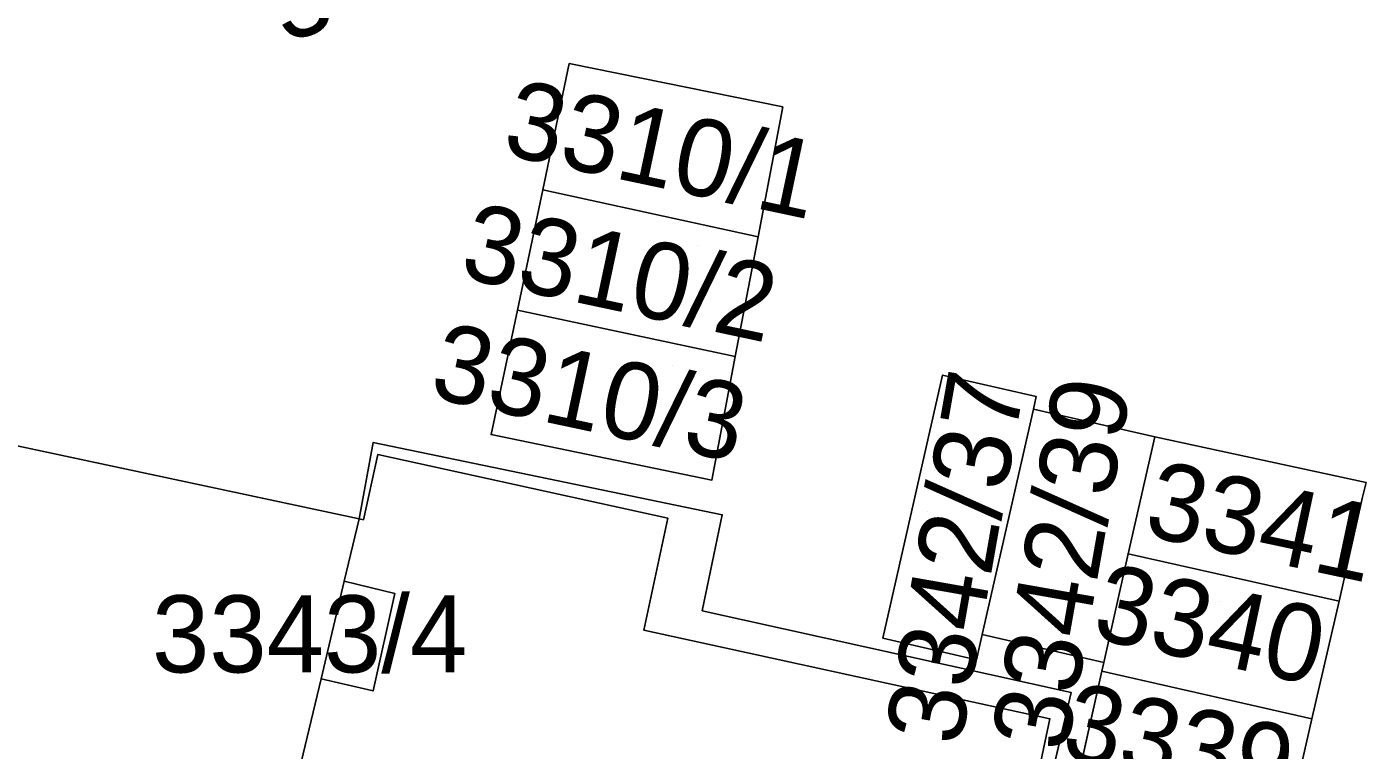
# Model space of a CAD drawing. Extents: x -264070 to -262271, y -1238894 to -1238141.
# Drawn here: x -262490.4 to -262455.63, y -1238469.58 to -1238450.81 of the extents above; entities that cross this region are included whole.
import ezdxf

# ---------------------------------------------------------------- set-up
doc = ezdxf.new("R2010")
doc.units = 0
for name, color, linetype in [('body_kn', 7, 'Continuous'), ('kladpar_druhypozemkov', 7, 'Continuous'), ('kladpar_hranice', 7, 'Continuous'), ('kladpar_parcelnecisla', 7, 'Continuous'), ('kladpar_plochy', 7, 'Continuous')]:
    doc.layers.add(name, color=color, linetype=linetype)

msp = doc.modelspace()

# ---------------------------------------------------------------- linework, layer by layer
at = {"layer": 'body_kn'}
for p, q in [((-262476.33, -1238451.77), (-262476.33, -1238451.77)), ((-262470.79, -1238452.89), (-262470.79, -1238452.89)), ((-262470.79, -1238452.89), (-262470.79, -1238452.89)), ((-262477.02, -1238455.04), (-262477.02, -1238455.04)), ((-262471.43, -1238456.26), (-262471.43, -1238456.26)), ((-262471.43, -1238456.26), (-262471.43, -1238456.26)), ((-262477.67, -1238458.16), (-262477.67, -1238458.16)), ((-262472.03, -1238459.37), (-262472.03, -1238459.37)), ((-262472.03, -1238459.37), (-262472.03, -1238459.37)), ((-262466.65, -1238459.85), (-262466.65, -1238459.85)), ((-262464.22, -1238460.4), (-262464.22, -1238460.4)), ((-262464.22, -1238460.4), (-262464.22, -1238460.4)), ((-262464.29, -1238460.73), (-262464.29, -1238460.73)), ((-262464.29, -1238460.73), (-262464.29, -1238460.73)), ((-262481.42, -1238461.6), (-262481.42, -1238461.6)), ((-262478.36, -1238461.39), (-262478.36, -1238461.39)), ((-262461.14, -1238461.45), (-262461.14, -1238461.45)), ((-262481.3, -1238461.91), (-262481.3, -1238461.91)), ((-262472.63, -1238462.57), (-262472.63, -1238462.57)), ((-262455.66, -1238462.63), (-262455.66, -1238462.63)), ((-262455.66, -1238462.63), (-262455.66, -1238462.63)), ((-262455.76, -1238463.05), (-262455.76, -1238463.05)), ((-262481.78, -1238463.58), (-262481.78, -1238463.58)), ((-262481.78, -1238463.58), (-262481.78, -1238463.58)), ((-262481.67, -1238463.6), (-262481.67, -1238463.6)), ((-262473.77, -1238463.56), (-262473.77, -1238463.56)), ((-262472.36, -1238463.47), (-262472.36, -1238463.47)), ((-262461.83, -1238464.48), (-262461.83, -1238464.48)), ((-262482.17, -1238465.19), (-262482.17, -1238465.19)), ((-262482.17, -1238465.19), (-262482.17, -1238465.19)), ((-262480.86, -1238465.51), (-262480.86, -1238465.51)), ((-262456.36, -1238465.71), (-262456.36, -1238465.71)), ((-262456.36, -1238465.71), (-262456.36, -1238465.71)), ((-262472.88, -1238465.96), (-262472.88, -1238465.96)), ((-262474.4, -1238466.46), (-262474.4, -1238466.46)), ((-262468.2, -1238466.67), (-262468.2, -1238466.67)), ((-262465.62, -1238466.58), (-262465.62, -1238466.58)), ((-262465.77, -1238467.23), (-262465.77, -1238467.23)), ((-262462.51, -1238467.53), (-262462.51, -1238467.53)), ((-262462.46, -1238467.3), (-262462.46, -1238467.3)), ((-262482.77, -1238467.73), (-262482.77, -1238467.73)), ((-262481.42, -1238468.04), (-262481.42, -1238468.04)), ((-262463.31, -1238468.08), (-262463.31, -1238468.08)), ((-262463.86, -1238468.76), (-262463.86, -1238468.76)), ((-262457.07, -1238468.76), (-262457.07, -1238468.76)), ((-262457.07, -1238468.76), (-262457.07, -1238468.76))]:
    msp.add_line(p, q, dxfattribs=at)
at = {"layer": 'kladpar_druhypozemkov'}
for p, q in [((-262472.2, -1238453.45), (-262472.2, -1238453.45)), ((-262473.01, -1238456.48), (-262473.01, -1238456.48)), ((-262473.65, -1238459.59), (-262473.65, -1238459.59)), ((-262459.16, -1238462.75), (-262459.16, -1238462.75)), ((-262467.03, -1238463.38), (-262467.03, -1238463.38)), ((-262464.06, -1238463.76), (-262464.06, -1238463.76)), ((-262481.74, -1238465.77), (-262481.74, -1238465.77)), ((-262459.45, -1238465.72), (-262459.45, -1238465.72)), ((-262460.15, -1238468.73), (-262460.15, -1238468.73))]:
    msp.add_line(p, q, dxfattribs=at)
at = {"layer": 'kladpar_hranice'}
for points in [[(-262470.79, -1238452.89), (-262476.33, -1238451.77), (-262477.02, -1238455.04), (-262477.67, -1238458.16), (-262478.36, -1238461.39), (-262472.63, -1238462.57), (-262472.03, -1238459.37), (-262471.43, -1238456.26), (-262470.79, -1238452.89)], [(-262470.79, -1238452.89), (-262471.43, -1238456.26), (-262477.02, -1238455.04), (-262476.33, -1238451.77), (-262470.79, -1238452.89)], [(-262471.43, -1238456.26), (-262472.03, -1238459.37), (-262477.67, -1238458.16), (-262477.02, -1238455.04), (-262471.43, -1238456.26)], [(-262472.03, -1238459.37), (-262472.63, -1238462.57), (-262478.36, -1238461.39), (-262477.67, -1238458.16), (-262472.03, -1238459.37)], [(-262481.78, -1238463.58), (-262482.17, -1238465.19), (-262482.77, -1238467.73), (-262484.68, -1238475.69), (-262495.76, -1238473.33), (-262498.76, -1238472.69), (-262509.22, -1238470.46), (-262506.61, -1238458.27), (-262496.45, -1238460.44), (-262496.08, -1238458.61), (-262493.62, -1238459.19), (-262492.06, -1238459.55), (-262492.37, -1238461.32), (-262481.78, -1238463.58)], [(-262461.14, -1238461.45), (-262464.29, -1238460.73), (-262464.22, -1238460.4), (-262466.65, -1238459.85), (-262468.2, -1238466.67), (-262465.77, -1238467.23), (-262465.62, -1238466.58), (-262462.46, -1238467.3), (-262462.51, -1238467.53), (-262463.2, -1238470.58)], [(-262464.22, -1238460.4), (-262464.29, -1238460.73), (-262465.62, -1238466.58), (-262465.77, -1238467.23), (-262468.2, -1238466.67), (-262466.65, -1238459.85), (-262464.22, -1238460.4)], [(-262464.29, -1238460.73), (-262461.14, -1238461.45), (-262461.83, -1238464.48), (-262462.46, -1238467.3), (-262465.62, -1238466.58), (-262464.29, -1238460.73)], [(-262441.93, -1238484.94), (-262469, -1238491.83), (-262473.58, -1238492.53), (-262473.93, -1238491.97), (-262474.17, -1238491.27), (-262474.15, -1238490.49), (-262473.87, -1238489.46), (-262472.72, -1238484.6), (-262467.46, -1238485.83), (-262463.31, -1238468.08), (-262472.88, -1238465.96), (-262472.36, -1238463.47), (-262481.42, -1238461.6), (-262481.78, -1238463.58), (-262492.37, -1238461.32)], [(-262481.78, -1238463.58), (-262481.42, -1238461.6), (-262472.36, -1238463.47), (-262472.88, -1238465.96), (-262463.31, -1238468.08), (-262467.46, -1238485.83)], [(-262455.66, -1238462.63), (-262455.76, -1238463.05), (-262456.36, -1238465.71), (-262461.83, -1238464.48), (-262461.14, -1238461.45), (-262455.66, -1238462.63)], [(-262457.76, -1238471.81), (-262457.07, -1238468.76), (-262456.36, -1238465.71), (-262455.76, -1238463.05), (-262455.66, -1238462.63), (-262461.14, -1238461.45)], [(-262484.68, -1238475.69), (-262482.77, -1238467.73), (-262481.42, -1238468.04), (-262480.86, -1238465.51), (-262482.17, -1238465.19), (-262481.78, -1238463.58), (-262481.67, -1238463.6), (-262481.3, -1238461.91), (-262473.77, -1238463.56), (-262474.4, -1238466.46), (-262463.86, -1238468.76), (-262467.29, -1238484.97)], [(-262467.29, -1238484.97), (-262463.86, -1238468.76), (-262474.4, -1238466.46), (-262473.77, -1238463.56), (-262481.3, -1238461.91), (-262481.67, -1238463.6), (-262481.78, -1238463.58)], [(-262456.36, -1238465.71), (-262457.07, -1238468.76), (-262462.51, -1238467.53), (-262462.46, -1238467.3), (-262461.83, -1238464.48), (-262456.36, -1238465.71)], [(-262482.17, -1238465.19), (-262480.86, -1238465.51), (-262481.42, -1238468.04), (-262482.77, -1238467.73), (-262482.17, -1238465.19)], [(-262457.07, -1238468.76), (-262457.76, -1238471.81), (-262463.2, -1238470.58), (-262462.51, -1238467.53), (-262457.07, -1238468.76)]]:
    msp.add_lwpolyline(points, dxfattribs=at)
at = {"layer": 'kladpar_plochy'}
for p, q in [((-262476.33, -1238451.77), (-262477.02, -1238455.04)), ((-262470.79, -1238452.89), (-262476.33, -1238451.77)), ((-262471.43, -1238456.26), (-262470.79, -1238452.89)), ((-262477.02, -1238455.04), (-262477.67, -1238458.16)), ((-262472.03, -1238459.37), (-262471.43, -1238456.26)), ((-262477.67, -1238458.16), (-262478.36, -1238461.39)), ((-262472.63, -1238462.57), (-262472.03, -1238459.37)), ((-262466.65, -1238459.85), (-262468.2, -1238466.67)), ((-262464.22, -1238460.4), (-262466.65, -1238459.85)), ((-262464.29, -1238460.73), (-262464.22, -1238460.4)), ((-262461.14, -1238461.45), (-262464.29, -1238460.73)), ((-262481.78, -1238463.58), (-262492.37, -1238461.32)), ((-262481.42, -1238461.6), (-262481.78, -1238463.58)), ((-262472.36, -1238463.47), (-262481.42, -1238461.6)), ((-262478.36, -1238461.39), (-262472.63, -1238462.57)), ((-262455.66, -1238462.63), (-262461.14, -1238461.45)), ((-262455.76, -1238463.05), (-262455.66, -1238462.63)), ((-262456.36, -1238465.71), (-262455.76, -1238463.05)), ((-262472.88, -1238465.96), (-262472.36, -1238463.47)), ((-262457.07, -1238468.76), (-262456.36, -1238465.71)), ((-262463.31, -1238468.08), (-262472.88, -1238465.96)), ((-262468.2, -1238466.67), (-262465.77, -1238467.23)), ((-262465.77, -1238467.23), (-262465.62, -1238466.58)), ((-262465.62, -1238466.58), (-262462.46, -1238467.3)), ((-262462.51, -1238467.53), (-262463.2, -1238470.58)), ((-262462.46, -1238467.3), (-262462.51, -1238467.53)), ((-262467.46, -1238485.83), (-262463.31, -1238468.08)), ((-262457.76, -1238471.81), (-262457.07, -1238468.76))]:
    msp.add_line(p, q, dxfattribs=at)
for points in [[(-262470.79, -1238452.89), (-262471.43, -1238456.26), (-262477.02, -1238455.04), (-262476.33, -1238451.77)], [(-262471.43, -1238456.26), (-262472.03, -1238459.37), (-262477.67, -1238458.16), (-262477.02, -1238455.04)], [(-262472.03, -1238459.37), (-262472.63, -1238462.57), (-262478.36, -1238461.39), (-262477.67, -1238458.16)], [(-262481.78, -1238463.58), (-262482.17, -1238465.19), (-262482.77, -1238467.73), (-262484.68, -1238475.69), (-262495.76, -1238473.33), (-262498.76, -1238472.69), (-262509.22, -1238470.46), (-262506.61, -1238458.27), (-262496.45, -1238460.44), (-262496.08, -1238458.61), (-262493.62, -1238459.19), (-262492.06, -1238459.55), (-262492.37, -1238461.32)], [(-262464.22, -1238460.4), (-262464.29, -1238460.73), (-262465.62, -1238466.58), (-262465.77, -1238467.23), (-262468.2, -1238466.67), (-262466.65, -1238459.85)], [(-262464.29, -1238460.73), (-262461.14, -1238461.45), (-262461.83, -1238464.48), (-262462.46, -1238467.3), (-262465.62, -1238466.58)], [(-262455.66, -1238462.63), (-262455.76, -1238463.05), (-262456.36, -1238465.71), (-262461.83, -1238464.48), (-262461.14, -1238461.45)], [(-262456.36, -1238465.71), (-262457.07, -1238468.76), (-262462.51, -1238467.53), (-262462.46, -1238467.3), (-262461.83, -1238464.48)], [(-262482.17, -1238465.19), (-262480.86, -1238465.51), (-262481.42, -1238468.04), (-262482.77, -1238467.73)], [(-262457.07, -1238468.76), (-262457.76, -1238471.81), (-262463.2, -1238470.58), (-262462.51, -1238467.53)]]:
    msp.add_lwpolyline(points, close=True, dxfattribs=at)
for points in [[(-262467.29, -1238484.97), (-262463.86, -1238468.76), (-262474.4, -1238466.46), (-262473.77, -1238463.56), (-262481.3, -1238461.91), (-262481.67, -1238463.6), (-262481.78, -1238463.58), (-262481.42, -1238461.6), (-262472.36, -1238463.47), (-262472.88, -1238465.96), (-262463.31, -1238468.08), (-262467.46, -1238485.83)], [(-262484.68, -1238475.69), (-262482.77, -1238467.73), (-262481.42, -1238468.04), (-262480.86, -1238465.51), (-262482.17, -1238465.19), (-262481.78, -1238463.58), (-262481.67, -1238463.6), (-262481.3, -1238461.91), (-262473.77, -1238463.56), (-262474.4, -1238466.46), (-262463.86, -1238468.76), (-262467.29, -1238484.97)]]:
    msp.add_lwpolyline(points, dxfattribs=at)

# ---------------------------------------------------------------- texts
at = {"layer": 'kladpar_parcelnecisla'}
for s, rotation, p in [('3342/17', 22, (-262483.681, -1238451.276)), ('3310/1', 348, (-262478.112, -1238454.111)), ('3310/2', 348, (-262479.217, -1238457.308)), ('3310/3', 348, (-262480.003, -1238460.415)), ('3342/37', 80, (-262466.178, -1238469.5)), ('3342/39', 80, (-262463.427, -1238469.656)), ('3341', 348, (-262461.47, -1238463.994)), ('3340', 348, (-262462.811, -1238466.662)), ('3339', 348, (-262463.62, -1238469.748))]:
    msp.add_text(s, height=2, rotation=rotation, dxfattribs=at).set_placement(p)
msp.add_text('3343/4', height=2, dxfattribs=at).set_placement((-262487.157, -1238467.56))

doc.saveas('drawing.dxf')
